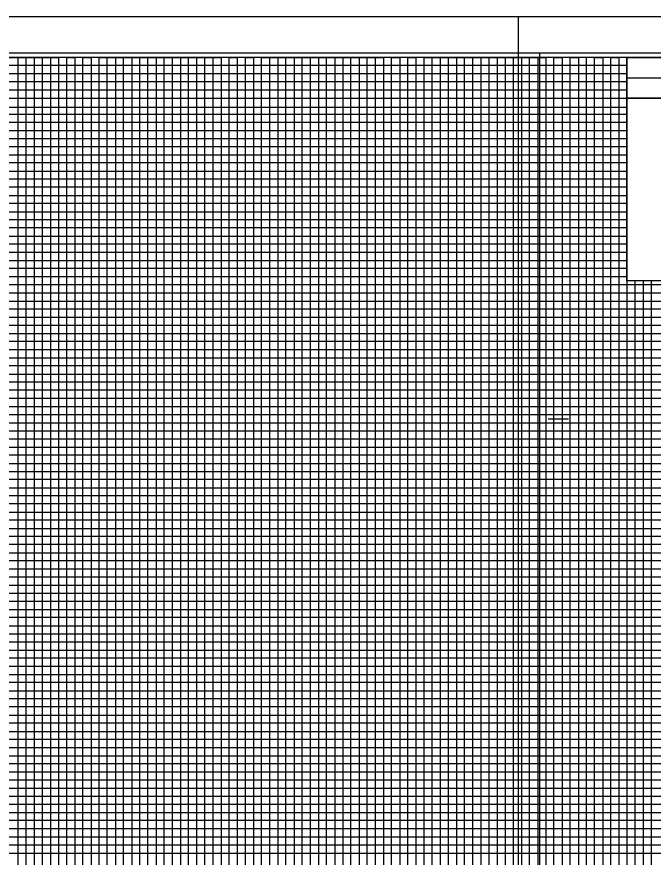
# Model space of a CAD drawing. Extents: x 2345490 to 2436403, y 465165 to 573888.
# Drawn here: x 2388241 to 2388633, y 515670 to 516188 of the extents above; entities that cross this region are included whole.
import ezdxf

# ---------------------------------------------------------------- set-up
doc = ezdxf.new("R2010")
doc.units = 0
for name, color, linetype in [('Old_Level_18', 7, 'Continuous'), ('Old_Level_40', 7, 'Continuous'), ('Old_Level_41', 7, 'Continuous'), ('Old_Level_42', 7, 'Continuous'), ('Old_Level_43', 7, 'Continuous'), ('Old_Level_50', 7, 'Continuous'), ('Old_Level_51', 7, 'Continuous')]:
    doc.layers.add(name, color=color, linetype=linetype)

msp = doc.modelspace()

# ---------------------------------------------------------------- linework, layer by layer
at = {"layer": 'Old_Level_18'}
msp.add_lwpolyline([(2388816.79875, 516162.5265), (2387316.79875, 516162.5265), (2387316.79875, 515112.5265), (2388816.79875, 515112.5265)], close=True, dxfattribs=at)
at = {"layer": 'Old_Level_40'}
msp.add_line((2388616.74875, 516149.9765), (2388816.79875, 516149.9765), dxfattribs=at)
for points in [[(2388616.74875, 516162.5265), (2388816.79875, 516162.5265), (2388816.79875, 516137.4765), (2388616.74875, 516137.4765)], [(2388616.74875, 516137.4765), (2388716.79875, 516137.4765), (2388716.79875, 516024.9765), (2388616.74875, 516024.9765)]]:
    msp.add_lwpolyline(points, close=True, dxfattribs=at)
at = {"layer": 'Old_Level_41'}
msp.add_line((2388568.29875, 515940.0265), (2388580.79875, 515940.0265), dxfattribs=at)
for points in [[(2388191.79875, 516162.5265), (2388241.79875, 516162.5265), (2388241.79875, 515137.5265), (2388291.79875, 515137.5265), (2388291.79875, 516162.5265), (2388341.79875, 516162.5265), (2388341.79875, 515137.5265), (2388391.79875, 515137.5265), (2388391.79875, 516162.5265), (2388441.79875, 516162.5265), (2388441.79875, 515137.5265), (2388491.79875, 515137.5265), (2388491.79875, 516162.5265), (2388541.79875, 516162.5265), (2388541.79875, 515137.5265), (2388591.79875, 515137.5265), (2388591.79875, 516162.5265)], [(2388216.79875, 516162.5265), (2388266.79875, 516162.5265), (2388266.79875, 515137.5265), (2388316.79875, 515137.5265), (2388316.79875, 516162.5265), (2388366.79875, 516162.5265), (2388366.79875, 515137.5265), (2388416.79875, 515137.5265), (2388416.79875, 516162.5265), (2388466.79875, 516162.5265), (2388466.79875, 515137.5265), (2388516.79875, 515137.5265), (2388516.79875, 516162.5265), (2388566.79875, 516162.5265), (2388566.79875, 515137.5265), (2388616.79875, 515137.5265), (2388616.79875, 516162.5265), (2388643.09875, 516162.5265)], [(2387316.79875, 516112.5265), (2388616.74875, 516112.5265)], [(2388616.74875, 516062.5265), (2387316.79875, 516062.5265), (2387316.79875, 516012.4765), (2388816.79875, 516012.4765)], [(2388816.79875, 515987.5265), (2387316.79875, 515987.5265), (2387316.79875, 516037.5265), (2388616.74875, 516037.5265)], [(2388816.79875, 515962.5265), (2387316.79875, 515962.5265), (2387316.79875, 515912.5265), (2388816.79875, 515912.5265)], [(2388816.79875, 515887.5265), (2387316.79875, 515887.5265), (2387316.79875, 515937.5265), (2388816.79875, 515937.5265)], [(2388816.79875, 515862.5265), (2387316.79875, 515862.5265), (2387316.79875, 515812.5265), (2388816.79875, 515812.5265)], [(2388816.79875, 515762.5265), (2387316.79875, 515762.5265), (2387316.79875, 515712.5265), (2388816.79875, 515712.5265)]]:
    msp.add_lwpolyline(points, dxfattribs=at)
at = {"layer": 'Old_Level_42'}
for points in [[(2388616.74875, 516087.5265), (2387316.89875, 516087.5265), (2387316.89875, 516137.4765), (2388616.74875, 516137.4765)], [(2388816.79875, 515787.5265), (2387316.79875, 515787.5265), (2387316.79875, 515837.5265), (2388816.79875, 515837.5265)], [(2388816.79875, 515687.5265), (2387316.79875, 515687.5265), (2387316.79875, 515737.5265), (2388816.79875, 515737.5265)]]:
    msp.add_lwpolyline(points, dxfattribs=at)
at = {"layer": 'Old_Level_43'}
for p, q in [((2388766.79875, 515982.5265), (2387366.79875, 515982.5265)), ((2387366.79875, 515977.5265), (2388766.79875, 515977.5265)), ((2388766.79875, 515957.5265), (2387366.79875, 515957.5265))]:
    msp.add_line(p, q, dxfattribs=at)
for points in [[(2388246.79875, 515137.5265), (2388246.79875, 516162.5265), (2388251.79875, 516162.5265), (2388251.79875, 515137.5265)], [(2388256.79875, 515137.5265), (2388256.79875, 516162.5265), (2388261.79875, 516162.5265), (2388261.79875, 515137.5265)], [(2388271.79875, 515137.5265), (2388271.79875, 516162.5265), (2388276.79875, 516162.5265), (2388276.79875, 515137.5265)], [(2388281.79875, 515137.5265), (2388281.79875, 516162.5265), (2388286.79875, 516162.5265), (2388286.79875, 515137.5265)], [(2388296.79875, 515137.5265), (2388296.79875, 516162.5265), (2388301.79875, 516162.5265), (2388301.79875, 515137.5265)], [(2388306.79875, 515137.5265), (2388306.79875, 516162.5265), (2388311.79875, 516162.5265), (2388311.79875, 515137.5265)], [(2388321.79875, 515137.5265), (2388321.79875, 516162.5265), (2388326.79875, 516162.5265), (2388326.79875, 515137.5265)], [(2388331.79875, 515137.5265), (2388331.79875, 516162.5265), (2388336.79875, 516162.5265), (2388336.79875, 515137.5265)], [(2388346.79875, 515137.5265), (2388346.79875, 516162.5265), (2388351.79875, 516162.5265), (2388351.79875, 515137.5265)], [(2388356.79875, 515137.5265), (2388356.79875, 516162.5265), (2388361.79875, 516162.5265), (2388361.79875, 515137.5265)], [(2388371.79875, 515137.5265), (2388371.79875, 516162.5265), (2388376.79875, 516162.5265), (2388376.79875, 515137.5265)], [(2388381.79875, 515137.5265), (2388381.79875, 516162.5265), (2388386.79875, 516162.5265), (2388386.79875, 515137.5265)], [(2388396.79875, 515137.5265), (2388396.79875, 516162.5265), (2388401.79875, 516162.5265), (2388401.79875, 515137.5265)], [(2388406.79875, 515137.5265), (2388406.79875, 516162.5265), (2388411.79875, 516162.5265), (2388411.79875, 515137.5265)], [(2388421.79875, 515137.5265), (2388421.79875, 516162.5265), (2388426.79875, 516162.5265), (2388426.79875, 515137.5265)], [(2388431.79875, 515137.5265), (2388431.79875, 516162.5265), (2388436.79875, 516162.5265), (2388436.79875, 515137.5265)], [(2388446.79875, 515137.5265), (2388446.79875, 516162.5265), (2388451.79875, 516162.5265), (2388451.79875, 515137.5265)], [(2388456.79875, 515137.5265), (2388456.79875, 516162.5265), (2388461.79875, 516162.5265), (2388461.79875, 515137.5265)], [(2388471.79875, 515137.5265), (2388471.79875, 516162.5265), (2388476.79875, 516162.5265), (2388476.79875, 515137.5265)], [(2388481.79875, 515137.5265), (2388481.79875, 516162.5265), (2388486.79875, 516162.5265), (2388486.79875, 515137.5265)], [(2388496.79875, 515137.5265), (2388496.79875, 516162.5265), (2388501.79875, 516162.5265), (2388501.79875, 515137.5265)], [(2388506.79875, 515137.5265), (2388506.79875, 516162.5265), (2388511.79875, 516162.5265), (2388511.79875, 515137.5265)], [(2388521.79875, 515137.5265), (2388521.79875, 516162.5265), (2388526.79875, 516162.5265), (2388526.79875, 515137.5265)], [(2388531.79875, 515137.5265), (2388531.79875, 516162.5265), (2388536.79875, 516162.5265), (2388536.79875, 515137.5265)], [(2388546.79875, 515137.5265), (2388546.79875, 516162.5265), (2388551.79875, 516162.5265), (2388551.79875, 515137.5265)], [(2388556.79875, 515137.5265), (2388556.79875, 516162.5265), (2388561.79875, 516162.5265), (2388561.79875, 515137.5265)], [(2388571.79875, 515137.5265), (2388571.79875, 516162.5265), (2388576.79875, 516162.5265), (2388576.79875, 515137.5265)], [(2388581.79875, 515137.5265), (2388581.79875, 516162.5265), (2388586.79875, 516162.5265), (2388586.79875, 515137.5265)], [(2388596.79875, 515137.5265), (2388596.79875, 516162.5265), (2388601.79875, 516162.5265), (2388601.79875, 515137.5265)], [(2388606.79875, 515137.5265), (2388606.79875, 516162.5265), (2388611.79875, 516162.5265), (2388611.79875, 515137.5265)], [(2388616.74875, 516157.5265), (2387366.79875, 516157.5265), (2387366.79875, 516152.5265), (2388616.74875, 516152.5265)], [(2388616.74875, 516147.5265), (2387366.79875, 516147.5265), (2387366.79875, 516142.5265), (2388616.74875, 516142.5265)], [(2388616.74875, 516131.7765), (2387367.79875, 516131.7765), (2387367.79875, 516127.5265), (2388616.74875, 516127.5265)], [(2388616.74875, 516122.5265), (2387366.79875, 516122.5265), (2387366.79875, 516117.5265), (2388616.74875, 516117.5265)], [(2388616.74875, 516107.5265), (2387366.79875, 516107.5265), (2387366.79875, 516102.5265), (2388616.74875, 516102.5265)], [(2388616.74875, 516097.5265), (2387366.79875, 516097.5265), (2387366.79875, 516092.5265), (2388616.74875, 516092.5265)], [(2388616.74875, 516082.5265), (2387366.79875, 516082.5265), (2387366.79875, 516077.5265), (2388616.74875, 516077.5265)], [(2388616.74875, 516072.5265), (2387366.79875, 516072.5265), (2387366.79875, 516067.5265), (2388616.74875, 516067.5265)], [(2388616.74875, 516057.5265), (2387366.79875, 516057.5265), (2387366.79875, 516052.5265), (2388616.74875, 516052.5265)], [(2388616.74875, 516047.5265), (2387366.79875, 516047.5265), (2387366.79875, 516042.5265), (2388616.74875, 516042.5265)], [(2388616.74875, 516032.5265), (2387366.79875, 516032.5265), (2387366.79875, 516027.5265), (2388616.74875, 516027.5265)], [(2388766.79875, 516022.5265), (2387366.79875, 516022.5265), (2387366.79875, 516022.5265), (2387366.79875, 516002.5265), (2388766.79875, 516002.5265)], [(2388621.79875, 515137.5265), (2388621.79875, 516024.9765)], [(2388626.79875, 516024.9765), (2388626.79875, 515137.5265), (2388631.79875, 515137.5265), (2388631.79875, 516024.9765)], [(2387366.79875, 516017.5265), (2388766.79875, 516017.5265)], [(2388766.79875, 516007.5265), (2387366.79875, 516007.5265)], [(2388766.79875, 515997.5265), (2387366.79875, 515997.5265), (2387366.79875, 515992.5265), (2388766.79875, 515992.5265)], [(2388766.79875, 515972.5265), (2387366.79875, 515972.5265), (2387366.79875, 515967.5265), (2388766.79875, 515967.5265)], [(2388766.79875, 515952.5265), (2387366.79875, 515952.5265), (2387366.79875, 515947.5265), (2388766.79875, 515947.5265)], [(2388766.79875, 515942.5265), (2387366.79875, 515942.5265)], [(2387366.79875, 515932.5265), (2388766.79875, 515932.5265)], [(2388766.79875, 515927.5265), (2387366.79875, 515927.5265), (2387366.79875, 515922.5265), (2388766.79875, 515922.5265)], [(2388766.79875, 515917.5265), (2387366.79875, 515917.5265), (2387366.79875, 515907.5265), (2388766.79875, 515907.5265)], [(2388766.79875, 515902.5265), (2387366.79875, 515902.5265), (2387366.79875, 515897.5265), (2388766.79875, 515897.5265)], [(2388766.79875, 515892.5265), (2387366.79875, 515892.5265), (2387366.79875, 515882.5265), (2388766.79875, 515882.5265)], [(2388766.79875, 515877.5265), (2387366.79875, 515877.5265), (2387366.79875, 515872.5265), (2388766.79875, 515872.5265)], [(2388766.79875, 515867.5265), (2387366.79875, 515867.5265), (2387366.79875, 515857.5265), (2388766.79875, 515857.5265)], [(2388766.79875, 515852.5265), (2387366.79875, 515852.5265), (2387366.79875, 515847.5265), (2388766.79875, 515847.5265)], [(2388766.79875, 515842.5265), (2387366.79875, 515842.5265), (2387366.79875, 515832.5265), (2388766.79875, 515832.5265)], [(2388766.79875, 515827.5265), (2387366.79875, 515827.5265), (2387366.79875, 515822.5265), (2388766.79875, 515822.5265)], [(2388766.79875, 515817.5265), (2387366.79875, 515817.5265), (2387366.79875, 515807.5265), (2388766.79875, 515807.5265)], [(2388766.79875, 515802.5265), (2387366.79875, 515802.5265), (2387366.79875, 515797.5265), (2388766.79875, 515797.5265)], [(2388766.79875, 515792.5265), (2387366.79875, 515792.5265), (2387366.79875, 515782.5265), (2388766.79875, 515782.5265)], [(2388766.79875, 515777.5265), (2387366.79875, 515777.5265), (2387366.79875, 515772.5265), (2388766.79875, 515772.5265)], [(2388766.79875, 515767.5265), (2387366.79875, 515767.5265), (2387366.79875, 515757.5265), (2388766.79875, 515757.5265)], [(2388766.79875, 515752.5265), (2387366.79875, 515752.5265), (2387366.79875, 515747.5265), (2388766.79875, 515747.5265)], [(2388766.79875, 515742.5265), (2387366.79875, 515742.5265), (2387366.79875, 515732.5265), (2388766.79875, 515732.5265)], [(2388766.79875, 515727.5265), (2387366.79875, 515727.5265), (2387366.79875, 515722.5265), (2388766.79875, 515722.5265)], [(2388766.79875, 515717.5265), (2387366.79875, 515717.5265), (2387366.79875, 515707.5265), (2388766.79875, 515707.5265)], [(2388766.79875, 515702.5265), (2387366.79875, 515702.5265), (2387366.79875, 515697.5265), (2388766.79875, 515697.5265)], [(2388766.79875, 515692.5265), (2387366.79875, 515692.5265), (2387366.79875, 515682.5265), (2388766.79875, 515682.5265)], [(2388766.79875, 515677.5265), (2387366.79875, 515677.5265), (2387366.79875, 515672.5265), (2388766.79875, 515672.5265)]]:
    msp.add_lwpolyline(points, dxfattribs=at)
at = {"layer": 'Old_Level_50'}
for points in [[(2388829.29875, 516165.0765), (2387162.79875, 516165.0765), (2387162.79875, 515109.9765), (2388829.29875, 515109.9765)], [(2390229.29875, 516165.0765), (2388562.79875, 516165.0765), (2388562.79875, 515109.9765), (2390229.29875, 515109.9765)]]:
    msp.add_lwpolyline(points, close=True, dxfattribs=at)
at = {"layer": 'Old_Level_51'}
for points in [[(2388833.79875, 516187.5265), (2387149.79875, 516187.5265), (2387149.79875, 515087.5265), (2388833.79875, 515087.5265)], [(2390233.79875, 516187.5265), (2388549.79875, 516187.5265), (2388549.79875, 515087.5265), (2390233.79875, 515087.5265)]]:
    msp.add_lwpolyline(points, close=True, dxfattribs=at)

doc.saveas('drawing.dxf')
